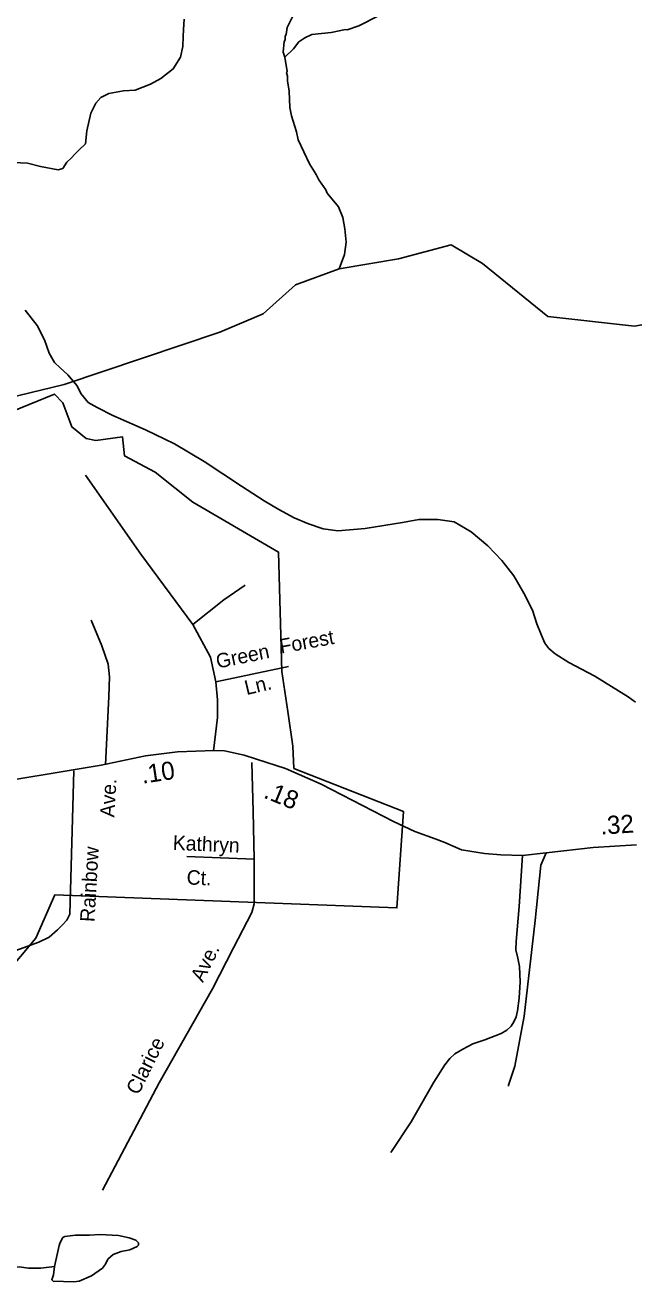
# Model space of a CAD drawing. Extents: x 1551653 to 1702041, y 811336 to 920032.
# Drawn here: x 1584838 to 1587592, y 876312 to 881998 of the extents above; entities that cross this region are included whole.
import ezdxf

# ---------------------------------------------------------------- set-up
doc = ezdxf.new("R2010")
doc.units = 0
for name, color, linetype in [('Old_Level_10', 7, 'Continuous'), ('Old_Level_17', 7, 'Continuous'), ('Old_Level_32', 7, 'Continuous'), ('Old_Level_35', 7, 'Continuous'), ('Old_Level_49', 7, 'Continuous'), ('Old_Level_59', 7, 'Continuous'), ('Old_Level_62', 7, 'Continuous')]:
    doc.layers.add(name, color=color, linetype=linetype)

msp = doc.modelspace()

# ---------------------------------------------------------------- linework, layer by layer
at = {"layer": 'Old_Level_32'}
msp.add_lwpolyline([(1587603.317, 878290.049), (1587407.205, 878277.434), (1587195.611, 878253.35), (1587088.379, 878241.881), (1586989.75, 878244.175), (1586915.204, 878249.909), (1586811.987, 878267.112), (1586736.983, 878299.783), (1586693.282, 878316.283), (1586600.965, 878349.686), (1586504.63, 878395.56), (1586176.922, 878564.228), (1586016.426, 878634.912), (1585883.748, 878677.75), (1585828.109, 878694.885), (1585740.371, 878714.163), (1585693.588, 878717.043), (1585526.376, 878709.879), (1585382.999, 878692.744), (1585182.305, 878650.162), (1584600.018, 878553.831)], dxfattribs=at)
at = {"layer": 'Old_Level_35'}
for p, q in [((1585700.215, 879026.883), (1586029.469, 879097.095)), ((1585873.95, 878225.265), (1585569.812, 878236.253))]:
    msp.add_line(p, q, dxfattribs=at)
for points in [[(1585557.493, 882024.688), (1585553.959, 881978.704), (1585552.191, 881946.868), (1585550.497, 881901.449), (1585540.53, 881853.837), (1585507.63, 881800.238), (1585451.131, 881756.938), (1585404.828, 881731.738), (1585336.229, 881704.638), (1585282.128, 881701.538), (1585216.03, 881688.536), (1585179.629, 881671.036), (1585157.329, 881645.239), (1585134.53, 881599.438), (1585117.529, 881519.737), (1585110.531, 881461.837), (1585080.042, 881432.659), (1585064.927, 881415.681), (1585045.488, 881396.227), (1585026.047, 881378.54), (1585008.374, 881350.242), (1584986.929, 881343.536), (1584907.129, 881358.736), (1584849.232, 881373.536), (1584785.23, 881376.437)], [(1584837.53, 880709.338), (1584892.53, 880638.639), (1584925.63, 880574.04), (1584946.831, 880513.64), (1584970.23, 880471.34), (1584995.932, 880446.94), (1585031.532, 880416.438), (1585072.729, 880365.74), (1585090.229, 880331.639), (1585123.631, 880291.14), (1585163.431, 880268.44), (1585234.93, 880231.439), (1585382.128, 880167.141), (1585513.23, 880103.339), (1585648.128, 880023.339), (1585816.629, 879912.84), (1585919.729, 879845.341), (1585985.129, 879806.341), (1586054.627, 879769.34), (1586120.329, 879742.342), (1586185.929, 879719.442), (1586251.926, 879710.443), (1586376.027, 879720.541), (1586544.528, 879748.143), (1586618.829, 879761.04), (1586704.826, 879761.942), (1586778.727, 879750.839), (1586856.026, 879705.643), (1586931.128, 879642.441), (1586994.228, 879575.541), (1587049.326, 879506.841), (1587094.126, 879428.042), (1587133.227, 879351.441), (1587152.125, 879289.141), (1587171.528, 879240.742), (1587189.028, 879202.543), (1587206.728, 879178.442), (1587236.226, 879153.843), (1587297.725, 879114.942), (1587414.926, 879053.341), (1587565.726, 878959.043), (1587599.227, 878934.542)], [(1585596.116, 879286.679), (1585361.751, 879604.167), (1585110.237, 879961.699)], [(1585596.116, 879286.679), (1585736.163, 879398.229), (1585833.339, 879464.015)], [(1585201.696, 878651.703), (1585215.987, 878960.611), (1585218.845, 879049.278), (1585213.129, 879106.483), (1585184.548, 879189.431), (1585135.96, 879306.701)], [(1585700.215, 879026.883), (1585676.143, 879137.946), (1585596.116, 879286.679)], [(1585690.434, 878714.628), (1585707.582, 878866.222), (1585707.582, 878946.309), (1585700.215, 879026.883)], [(1585863.537, 878661.63), (1585869.558, 878440.628), (1585873.95, 878225.265)], [(1585058.445, 878624.93), (1585040.735, 877976.105), (1585026.196, 877949.089), (1585007.502, 877928.307), (1584984.655, 877905.447), (1584947.269, 877872.197), (1584899.499, 877849.336), (1584565.663, 877728.566)], [(1585873.95, 878225.265), (1585873.915, 878022.755), (1585864.033, 877983.198), (1585780.587, 877823.873), (1585685.268, 877637.767), (1585443.939, 877212.147), (1585188.455, 876727.538)], [(1587088.379, 878241.881), (1587073.47, 878010.216), (1587058.561, 877851.951), (1587057.988, 877814.104), (1587066.015, 877777.404), (1587074.043, 877738.412), (1587077.484, 877669.6), (1587073.47, 877596.201), (1587065.442, 877538.859), (1587058.561, 877511.334), (1587048.24, 877488.397), (1587036.771, 877468.9), (1587017.274, 877451.698), (1586990.896, 877435.641), (1586917.498, 877406.97), (1586863.022, 877388.621), (1586817.148, 877365.683), (1586781.596, 877343.893), (1586759.805, 877323.25), (1586736.868, 877294.579), (1586686.406, 877215.445), (1586584.91, 877036.536), (1586492.588, 876897.766)], [(1587024.842, 877197.4), (1587024.155, 877202.83), (1587052.827, 877287.697), (1587095.834, 877513.628), (1587144.575, 877947.139), (1587164.072, 878138.664), (1587170.953, 878197.153), (1587195.611, 878253.35)]]:
    msp.add_lwpolyline(points, dxfattribs=at)
at = {"layer": 'Old_Level_49'}
msp.add_lwpolyline([(1584741.337, 880234.398), (1584971.252, 880329.153), (1585008.468, 880288.651), (1585049.042, 880180.36), (1585114.41, 880128.472), (1585157.237, 880119.447), (1585278.957, 880135.239), (1585287.973, 880049.509), (1585425.471, 879975.06), (1585596.78, 879839.697), (1585984.479, 879614.092), (1585999.333, 879073.846), (1586026.382, 878892.217), (1586048.922, 878736.55), (1586053.431, 878635.027), (1586549.326, 878441.007), (1586519.972, 878004.432), (1584972.073, 878063), (1584886.731, 877867.799), (1584746.979, 877700.852)], dxfattribs=at)
at = {"layer": 'Old_Level_59'}
msp.add_lwpolyline([(1584180.975, 880169.713), (1585013.956, 880371.753), (1585719.033, 880608.877), (1585915.201, 880691.334), (1586060.364, 880822.872), (1586259.131, 880895.446), (1586527.544, 880940.455), (1586765.634, 881004.438), (1586906.875, 880920.019), (1587202.521, 880679.356), (1587594.328, 880636.158), (1587812.085, 880675.37), (1587941.556, 880779.423), (1588207.96, 880880.9), (1588252.655, 880877.857)], dxfattribs=at)
at = {"layer": 'Old_Level_62'}
for points in [[(1586012.351, 881852.834), (1586051.926, 881891.384), (1586076.327, 881923.064), (1586102.574, 881940.801), (1586134.767, 881956.385), (1586222.837, 881965.203), (1586287.736, 881977.711), (1586295.015, 881976.275), (1586347.201, 881995.653), (1586439.782, 882042.405), (1586455.981, 882054.195), (1586528.365, 882089.259), (1586560.66, 882110.892), (1586596.237, 882123.503)], [(1586012.351, 881852.834), (1586005.789, 881876.005), (1586010.403, 881923.987), (1586014.504, 881931.882), (1586014.709, 881947.876), (1586018.708, 881955.873), (1586023.116, 881987.758), (1586047.722, 882035.433)], [(1586259.131, 880895.446), (1586282.712, 880960.447), (1586289.376, 881016.324), (1586284.147, 881076.404), (1586274.715, 881128.59), (1586255.338, 881176.777), (1586204.075, 881237.473), (1586198.231, 881253.569), (1586166.755, 881297.963), (1586155.067, 881322.057), (1586123.694, 881370.552), (1586072.944, 881479.127), (1586065.459, 881515.216), (1586042.289, 881587.599), (1586034.804, 881625.636), (1586031.626, 881699.66), (1586024.244, 881745.797), (1586024.449, 881767.737), (1586020.656, 881781.784), (1586022.706, 881787.833), (1586012.351, 881852.834)], [(1584387.518, 876476.573), (1584432.322, 876520.455), (1584446.983, 876524.043), (1584456.928, 876527.631), (1584504.5, 876481.29), (1584531.875, 876434.948), (1584553.61, 876410.649), (1584591.443, 876394.245), (1584679.205, 876381.122), (1584751.134, 876378.335), (1584810.618, 876380.036), (1584853.348, 876374.099), (1584909.19, 876374.933), (1584971.302, 876381.327)], [(1584965.765, 876343.392), (1584958.588, 876321.452), (1584964.432, 876315.403), (1585058.449, 876312.224), (1585082.44, 876315.915), (1585138.727, 876339.189), (1585187.221, 876374.56), (1585201.37, 876392.4), (1585211.623, 876414.238), (1585235.921, 876435.871), (1585272.113, 876449.404), (1585312.201, 876456.888), (1585344.394, 876472.575), (1585350.443, 876478.419), (1585350.545, 876488.467), (1585338.755, 876500.565), (1585308.817, 876511.022), (1585260.938, 876521.582), (1585175.021, 876526.709), (1585128.987, 876523.325), (1585065.01, 876524.146), (1585016.926, 876516.764), (1585008.826, 876512.868), (1584996.625, 876491.03), (1584992.422, 876477.086), (1584971.302, 876381.327), (1584965.765, 876343.392)]]:
    msp.add_lwpolyline(points, dxfattribs=at)

# ---------------------------------------------------------------- texts
at = {"layer": 'Old_Level_10'}
for s, rotation, p in [('Forest', 10.339522, (1585995.079, 879154.528)), ('Green', 11.663797, (1585708.547, 879086.608)), ('Ln.', 13.258078, (1585839.237, 878966.702)), ('Ave.', 86.738344, (1585241.597, 878412.443)), ('Kathryn', 357.583756, (1585504.84, 878266.871)), ('Rainbow', 86.738344, (1585151.559, 877939.116)), ('Ct.', 357.583756, (1585567.397, 878110.407)), ('Ave.', 63.539511, (1585641.792, 877663.771)), ('Clarice', 63.539511, (1585350.063, 877153.849))]:
    msp.add_text(s, height=65.6167, rotation=rotation, dxfattribs=at).set_placement(p)
at = {"layer": 'Old_Level_17'}
for s, rotation, p in [('.10', 8.502919, (1585368.907, 878565.934)), ('.18', 337.816039, (1585912.28, 878504.428)), ('.32', 3.745356, (1587442.193, 878335.601))]:
    msp.add_text(s, height=82.0208, rotation=rotation, dxfattribs=at).set_placement(p)

doc.saveas('drawing.dxf')
